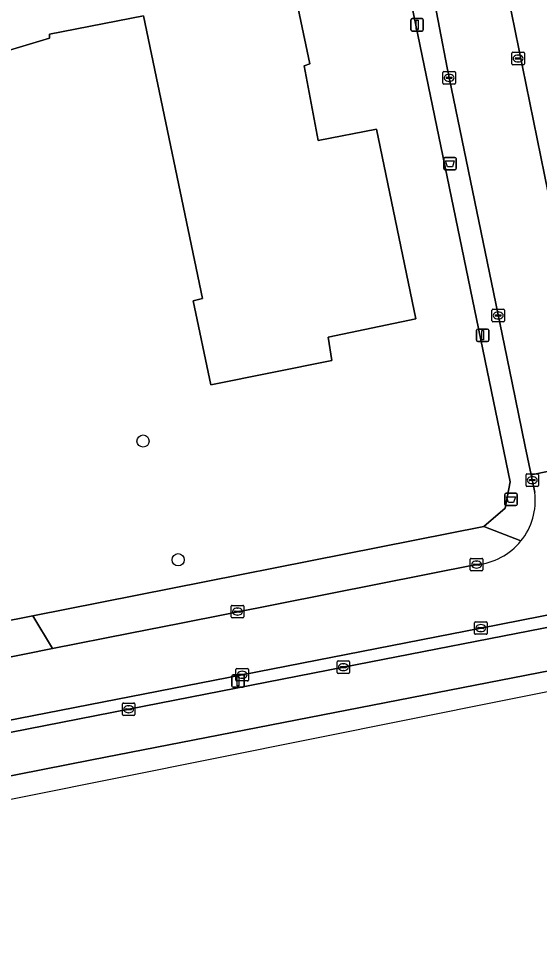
# Model space of a CAD drawing. Extents: x 160023 to 161302, y 384750 to 385707.
# Drawn here: x 160687.7 to 160729.6, y 384806.1 to 384880 of the extents above; entities that cross this region are included whole.
import ezdxf

# ---------------------------------------------------------------- set-up
doc = ezdxf.new("R2010")
doc.units = 0
for name, color, linetype in [('IMGEO_Afvalbak', 7, 'Continuous'), ('IMGEO_Boom', 7, 'Continuous'), ('IMGEO_Erf', 7, 'Continuous'), ('IMGEO_Kolk', 7, 'Continuous'), ('IMGEO_Lichtmast', 7, 'Continuous'), ('IMGEO_Pand', 7, 'Continuous'), ('IMGEO_Rijbaan_lokaal_open', 7, 'Continuous'), ('IMGEO_Rijbaan_regionaal_gesloten', 7, 'Continuous'), ('IMGEO_Verkeerseiland_open', 7, 'Continuous'), ('IMGEO_Voetpad_open', 7, 'Continuous')]:
    doc.layers.add(name, color=color, linetype=linetype)

msp = doc.modelspace()

# ---------------------------------------------------------------- linework, layer by layer
at = {"layer": 'IMGEO_Afvalbak'}
for p, q in [((160721.973, 384868.879), (160722.763, 384868.879)), ((160722.763, 384868.879), (160721.973, 384868.879)), ((160721.873, 384867.979), (160721.873, 384868.779)), ((160721.873, 384868.779), (160721.873, 384867.979)), ((160722.863, 384868.779), (160722.863, 384867.979)), ((160722.863, 384867.979), (160722.863, 384868.779)), ((160722.763, 384867.879), (160721.973, 384867.879)), ((160721.973, 384867.879), (160722.763, 384867.879)), ((160726.779, 384841.031), (160726.779, 384841.831)), ((160726.779, 384841.831), (160726.779, 384841.031)), ((160726.879, 384841.931), (160727.669, 384841.931)), ((160727.669, 384841.931), (160726.879, 384841.931)), ((160727.769, 384841.831), (160727.769, 384841.031)), ((160727.769, 384841.031), (160727.769, 384841.831)), ((160727.669, 384840.931), (160726.879, 384840.931)), ((160726.879, 384840.931), (160727.669, 384840.931))]:
    msp.add_line(p, q, dxfattribs=at)
for points in [[(160722.016, 384868.593), (160722.72, 384868.593), (160722.571, 384868.123), (160722.165, 384868.123), (160722.016, 384868.593)], [(160726.922, 384841.645), (160727.626, 384841.645), (160727.477, 384841.175), (160727.071, 384841.175), (160726.922, 384841.645)]]:
    msp.add_lwpolyline(points, dxfattribs=at)
for centre, start, end in [((160721.973, 384868.779), 90, 180), ((160721.973, 384868.779), 90, 180), ((160722.763, 384868.779), 0, 90), ((160722.763, 384868.779), 360, 90), ((160721.973, 384867.979), 180, 270), ((160721.973, 384867.979), 180, 270), ((160722.763, 384867.979), 270, 0), ((160722.763, 384867.979), 270, 0), ((160726.879, 384841.831), 90, 180), ((160726.879, 384841.831), 90, 180), ((160727.669, 384841.831), 0, 90), ((160727.669, 384841.831), 360, 90), ((160726.879, 384841.031), 180, 270), ((160726.879, 384841.031), 180, 270), ((160727.669, 384841.031), 270, 0), ((160727.669, 384841.031), 270, 0)]:
    msp.add_arc(centre, 0.1, start, end, dxfattribs=at)
at = {"layer": 'IMGEO_Boom'}
for centre in [(160697.716, 384846.111), (160700.535, 384836.586)]:
    msp.add_circle(centre, 0.489, dxfattribs=at)
at = {"layer": 'IMGEO_Erf'}
for points in [[(160643.439, 384845.877), (160647.112, 384846.482), (160648.336, 384839.039), (160656.523, 384840.386), (160662.753, 384841.411), (160663.04, 384839.668), (160664.216, 384832.522), (160665.028, 384827.588), (160668.697, 384828.274), (160685.997, 384831.51), (160688.873, 384832.079), (160725.101, 384839.252), (160726.805, 384840.714), (160727.222, 384842.842), (160717.436, 384890.143)], [(160708.413, 384889.221), (160711.128, 384876.379), (160710.663, 384876.233), (160711.79, 384870.229), (160716.48, 384871.141), (160719.644, 384855.925), (160712.593, 384854.453), (160712.875, 384852.573), (160703.155, 384850.611), (160701.74, 384857.364), (160702.48, 384857.561), (160697.765, 384880.249), (160690.212, 384878.763), (160690.207, 384878.46), (160676.633, 384874.384)]]:
    msp.add_lwpolyline(points, dxfattribs=at)
at = {"layer": 'IMGEO_Kolk'}
for p, q in [((160727.35, 384876.39), (160727.35, 384877.242)), ((160727.425, 384877.316), (160728.277, 384877.316)), ((160727.838, 384877.096), (160727.863, 384877.096)), ((160728.351, 384877.242), (160728.351, 384876.39)), ((160728.277, 384876.316), (160727.425, 384876.316)), ((160727.609, 384876.81), (160727.609, 384876.822)), ((160728.047, 384876.773), (160727.649, 384876.773)), ((160727.652, 384876.859), (160728.05, 384876.859)), ((160727.861, 384876.536), (160727.836, 384876.536)), ((160728.093, 384876.822), (160728.093, 384876.81)), ((160721.808, 384874.835), (160721.808, 384875.687)), ((160721.883, 384875.761), (160722.735, 384875.761)), ((160722.296, 384875.541), (160722.321, 384875.541)), ((160722.809, 384875.687), (160722.809, 384874.835)), ((160722.735, 384874.761), (160721.883, 384874.761)), ((160722.067, 384875.255), (160722.067, 384875.267)), ((160722.505, 384875.218), (160722.107, 384875.218)), ((160722.11, 384875.304), (160722.508, 384875.304)), ((160722.319, 384874.981), (160722.294, 384874.981)), ((160722.551, 384875.267), (160722.551, 384875.255)), ((160725.75, 384855.764), (160725.75, 384856.616)), ((160725.825, 384856.69), (160726.677, 384856.69)), ((160726.238, 384856.47), (160726.263, 384856.47)), ((160726.751, 384856.616), (160726.751, 384855.764)), ((160726.677, 384855.69), (160725.825, 384855.69)), ((160726.009, 384856.184), (160726.009, 384856.196)), ((160726.447, 384856.147), (160726.049, 384856.147)), ((160726.052, 384856.233), (160726.45, 384856.233)), ((160726.261, 384855.91), (160726.236, 384855.91)), ((160726.493, 384856.196), (160726.493, 384856.184)), ((160728.482, 384842.549), (160728.482, 384843.401)), ((160728.557, 384843.475), (160729.409, 384843.475)), ((160728.741, 384842.969), (160728.741, 384842.981)), ((160728.784, 384843.018), (160729.182, 384843.018)), ((160728.97, 384843.255), (160728.995, 384843.255)), ((160729.225, 384842.981), (160729.225, 384842.969)), ((160729.483, 384843.401), (160729.483, 384842.549)), ((160729.409, 384842.475), (160728.557, 384842.475)), ((160729.179, 384842.932), (160728.781, 384842.932)), ((160728.993, 384842.695), (160728.968, 384842.695)), ((160724.007, 384835.768), (160724.007, 384836.62)), ((160724.082, 384836.694), (160724.934, 384836.694)), ((160724.495, 384836.474), (160724.52, 384836.474)), ((160725.008, 384836.62), (160725.008, 384835.768)), ((160724.934, 384835.694), (160724.082, 384835.694)), ((160724.266, 384836.188), (160724.266, 384836.2)), ((160724.704, 384836.151), (160724.306, 384836.151)), ((160724.309, 384836.237), (160724.707, 384836.237)), ((160724.518, 384835.914), (160724.493, 384835.914)), ((160724.75, 384836.2), (160724.75, 384836.188)), ((160704.803, 384831.995), (160704.803, 384832.847)), ((160704.878, 384832.921), (160705.73, 384832.921)), ((160705.291, 384832.701), (160705.316, 384832.701)), ((160705.804, 384832.847), (160705.804, 384831.995)), ((160705.73, 384831.921), (160704.878, 384831.921)), ((160705.062, 384832.415), (160705.062, 384832.427)), ((160705.5, 384832.378), (160705.102, 384832.378)), ((160705.105, 384832.464), (160705.503, 384832.464)), ((160705.314, 384832.141), (160705.289, 384832.141)), ((160705.546, 384832.427), (160705.546, 384832.415)), ((160724.352, 384830.676), (160724.352, 384831.528)), ((160724.427, 384831.602), (160725.279, 384831.602)), ((160724.611, 384831.096), (160724.611, 384831.108)), ((160724.654, 384831.145), (160725.052, 384831.145)), ((160724.84, 384831.382), (160724.865, 384831.382)), ((160725.095, 384831.108), (160725.095, 384831.096)), ((160725.353, 384831.528), (160725.353, 384830.676)), ((160725.279, 384830.602), (160724.427, 384830.602)), ((160725.049, 384831.059), (160724.651, 384831.059)), ((160724.863, 384830.822), (160724.838, 384830.822)), ((160713.307, 384827.536), (160713.307, 384828.388)), ((160713.382, 384828.462), (160714.234, 384828.462)), ((160713.795, 384828.242), (160713.82, 384828.242)), ((160714.308, 384828.388), (160714.308, 384827.536)), ((160705.178, 384826.926), (160705.178, 384827.778)), ((160705.253, 384827.852), (160706.105, 384827.852)), ((160705.666, 384827.632), (160705.691, 384827.632)), ((160706.179, 384827.778), (160706.179, 384826.926)), ((160714.234, 384827.462), (160713.382, 384827.462)), ((160713.566, 384827.956), (160713.566, 384827.968)), ((160714.004, 384827.919), (160713.606, 384827.919)), ((160713.609, 384828.005), (160714.007, 384828.005)), ((160713.818, 384827.682), (160713.793, 384827.682)), ((160714.05, 384827.968), (160714.05, 384827.956)), ((160706.105, 384826.852), (160705.253, 384826.852)), ((160705.437, 384827.346), (160705.437, 384827.358)), ((160705.875, 384827.309), (160705.477, 384827.309)), ((160705.48, 384827.395), (160705.878, 384827.395)), ((160705.689, 384827.072), (160705.664, 384827.072)), ((160705.921, 384827.358), (160705.921, 384827.346)), ((160696.061, 384824.16), (160696.061, 384825.012)), ((160696.136, 384825.086), (160696.988, 384825.086)), ((160696.32, 384824.58), (160696.32, 384824.592)), ((160696.758, 384824.543), (160696.36, 384824.543)), ((160696.363, 384824.629), (160696.761, 384824.629)), ((160696.549, 384824.866), (160696.574, 384824.866)), ((160696.804, 384824.592), (160696.804, 384824.58)), ((160697.062, 384825.012), (160697.062, 384824.16)), ((160696.988, 384824.086), (160696.136, 384824.086)), ((160696.572, 384824.306), (160696.547, 384824.306))]:
    msp.add_line(p, q, dxfattribs=at)
for points in [[(160727.35, 384876.39), (160727.35, 384877.242)], [(160727.425, 384877.316), (160728.277, 384877.316)], [(160728.351, 384877.242), (160728.351, 384876.39)], [(160728.277, 384876.316), (160727.425, 384876.316)], [(160721.808, 384874.835), (160721.808, 384875.687)], [(160721.883, 384875.761), (160722.735, 384875.761)], [(160722.809, 384875.687), (160722.809, 384874.835)], [(160722.735, 384874.761), (160721.883, 384874.761)], [(160725.75, 384855.764), (160725.75, 384856.616)], [(160725.825, 384856.69), (160726.677, 384856.69)], [(160726.751, 384856.616), (160726.751, 384855.764)], [(160726.677, 384855.69), (160725.825, 384855.69)], [(160728.482, 384842.549), (160728.482, 384843.401)], [(160728.557, 384843.475), (160729.409, 384843.475)], [(160729.483, 384843.401), (160729.483, 384842.549)], [(160729.409, 384842.475), (160728.557, 384842.475)], [(160724.007, 384835.768), (160724.007, 384836.62)], [(160724.082, 384836.694), (160724.934, 384836.694)], [(160725.008, 384836.62), (160725.008, 384835.768)], [(160724.934, 384835.694), (160724.082, 384835.694)], [(160704.803, 384831.995), (160704.803, 384832.847)], [(160704.878, 384832.921), (160705.73, 384832.921)], [(160705.804, 384832.847), (160705.804, 384831.995)], [(160705.73, 384831.921), (160704.878, 384831.921)], [(160724.352, 384830.676), (160724.352, 384831.528)], [(160724.427, 384831.602), (160725.279, 384831.602)], [(160725.353, 384831.528), (160725.353, 384830.676)], [(160725.279, 384830.602), (160724.427, 384830.602)], [(160713.307, 384827.536), (160713.307, 384828.388)], [(160713.382, 384828.462), (160714.234, 384828.462)], [(160714.308, 384828.388), (160714.308, 384827.536)], [(160705.178, 384826.926), (160705.178, 384827.778)], [(160705.253, 384827.852), (160706.105, 384827.852)], [(160706.179, 384827.778), (160706.179, 384826.926)], [(160714.234, 384827.462), (160713.382, 384827.462)], [(160706.105, 384826.852), (160705.253, 384826.852)], [(160696.061, 384824.16), (160696.061, 384825.012)], [(160696.136, 384825.086), (160696.988, 384825.086)], [(160697.062, 384825.012), (160697.062, 384824.16)], [(160696.988, 384824.086), (160696.136, 384824.086)]]:
    msp.add_lwpolyline(points, dxfattribs=at)
for centre, radius, start, end in [((160727.427, 384877.24), 0.0765, 91.55205, 178.44795), ((160727.427, 384877.24), 0.0765, 91.55205, 178.44795), ((160728.275, 384877.24), 0.0765, 1.55205, 88.44795), ((160728.275, 384877.24), 0.0765, 1.55205, 88.44795), ((160727.427, 384876.392), 0.0765, 181.55205, 268.44795), ((160727.427, 384876.392), 0.0765, 181.55205, 268.44795), ((160727.649, 384876.819), 0.0403, 85.87752, 175.75265), ((160727.646, 384876.809), 0.0366, 178.93798, 274.71019), ((160728.05, 384876.816), 0.043, 264.86636, 352.45326), ((160728.054, 384876.821), 0.0386, 1.73085, 96.63898), ((160728.275, 384876.392), 0.0765, 271.55205, 358.44795), ((160728.275, 384876.392), 0.0765, 271.55205, 358.44795), ((160721.885, 384875.685), 0.0765, 91.55205, 178.44795), ((160721.885, 384875.685), 0.0765, 91.55205, 178.44795), ((160722.733, 384875.685), 0.0765, 1.55205, 88.44795), ((160722.733, 384875.685), 0.0765, 1.55205, 88.44795), ((160721.885, 384874.837), 0.0765, 181.55205, 268.44795), ((160721.885, 384874.837), 0.0765, 181.55205, 268.44795), ((160722.107, 384875.264), 0.0403, 85.87752, 175.75265), ((160722.104, 384875.254), 0.0366, 178.93798, 274.71019), ((160722.508, 384875.261), 0.043, 264.86636, 352.45326), ((160722.512, 384875.266), 0.0386, 1.73085, 96.63898), ((160722.733, 384874.837), 0.0765, 271.55205, 358.44795), ((160722.733, 384874.837), 0.0765, 271.55205, 358.44795), ((160725.827, 384856.614), 0.0765, 91.55205, 178.44795), ((160725.827, 384856.614), 0.0765, 91.55205, 178.44795), ((160726.675, 384856.614), 0.0765, 1.55205, 88.44795), ((160726.675, 384856.614), 0.0765, 1.55205, 88.44795), ((160725.827, 384855.766), 0.0765, 181.55205, 268.44795), ((160725.827, 384855.766), 0.0765, 181.55205, 268.44795), ((160726.049, 384856.193), 0.0403, 85.87752, 175.75265), ((160726.046, 384856.183), 0.0366, 178.93798, 274.71019), ((160726.45, 384856.19), 0.043, 264.86636, 352.45326), ((160726.454, 384856.195), 0.0386, 1.73085, 96.63898), ((160726.675, 384855.766), 0.0765, 271.55205, 358.44795), ((160726.675, 384855.766), 0.0765, 271.55205, 358.44795), ((160728.559, 384843.399), 0.0765, 91.55205, 178.44795), ((160728.559, 384843.399), 0.0765, 91.55205, 178.44795), ((160728.781, 384842.978), 0.0403, 85.87752, 175.75265), ((160728.778, 384842.968), 0.0366, 178.93798, 274.71019), ((160729.182, 384842.975), 0.043, 264.86636, 352.45326), ((160729.186, 384842.98), 0.0386, 1.73085, 96.63898), ((160729.407, 384843.399), 0.0765, 1.55205, 88.44795), ((160729.407, 384843.399), 0.0765, 1.55205, 88.44795), ((160728.559, 384842.551), 0.0765, 181.55205, 268.44795), ((160728.559, 384842.551), 0.0765, 181.55205, 268.44795), ((160729.407, 384842.551), 0.0765, 271.55205, 358.44795), ((160729.407, 384842.551), 0.0765, 271.55205, 358.44795), ((160724.084, 384836.618), 0.0765, 91.55205, 178.44795), ((160724.084, 384836.618), 0.0765, 91.55205, 178.44795), ((160724.932, 384836.618), 0.0765, 1.55205, 88.44795), ((160724.932, 384836.618), 0.0765, 1.55205, 88.44795), ((160724.084, 384835.77), 0.0765, 181.55205, 268.44795), ((160724.084, 384835.77), 0.0765, 181.55205, 268.44795), ((160724.306, 384836.197), 0.0403, 85.87752, 175.75265), ((160724.303, 384836.187), 0.0366, 178.93798, 274.71019), ((160724.707, 384836.194), 0.043, 264.86636, 352.45326), ((160724.711, 384836.199), 0.0386, 1.73085, 96.63898), ((160724.932, 384835.77), 0.0765, 271.55205, 358.44795), ((160724.932, 384835.77), 0.0765, 271.55205, 358.44795), ((160704.88, 384832.845), 0.0765, 91.55205, 178.44795), ((160704.88, 384832.845), 0.0765, 91.55205, 178.44795), ((160705.728, 384832.845), 0.0765, 1.55205, 88.44795), ((160705.728, 384832.845), 0.0765, 1.55205, 88.44795), ((160704.88, 384831.997), 0.0765, 181.55205, 268.44795), ((160704.88, 384831.997), 0.0765, 181.55205, 268.44795), ((160705.102, 384832.424), 0.0403, 85.87752, 175.75265), ((160705.099, 384832.414), 0.0366, 178.93798, 274.71019), ((160705.503, 384832.421), 0.043, 264.86636, 352.45326), ((160705.507, 384832.426), 0.0386, 1.73085, 96.63898), ((160705.728, 384831.997), 0.0765, 271.55205, 358.44795), ((160705.728, 384831.997), 0.0765, 271.55205, 358.44795), ((160724.429, 384831.526), 0.0765, 91.55205, 178.44795), ((160724.429, 384831.526), 0.0765, 91.55205, 178.44795), ((160724.651, 384831.105), 0.0403, 85.87752, 175.75265), ((160725.056, 384831.107), 0.0386, 1.73085, 96.63898), ((160725.277, 384831.526), 0.0765, 1.55205, 88.44795), ((160725.277, 384831.526), 0.0765, 1.55205, 88.44795), ((160724.429, 384830.678), 0.0765, 181.55205, 268.44795), ((160724.429, 384830.678), 0.0765, 181.55205, 268.44795), ((160724.648, 384831.095), 0.0366, 178.93798, 274.71019), ((160725.052, 384831.102), 0.043, 264.86636, 352.45326), ((160725.277, 384830.678), 0.0765, 271.55205, 358.44795), ((160725.277, 384830.678), 0.0765, 271.55205, 358.44795), ((160713.384, 384828.386), 0.0765, 91.55205, 178.44795), ((160713.384, 384828.386), 0.0765, 91.55205, 178.44795), ((160714.232, 384828.386), 0.0765, 1.55205, 88.44795), ((160714.232, 384828.386), 0.0765, 1.55205, 88.44795), ((160705.255, 384827.776), 0.0765, 91.55205, 178.44795), ((160705.255, 384827.776), 0.0765, 91.55205, 178.44795), ((160706.103, 384827.776), 0.0765, 1.55205, 88.44795), ((160706.103, 384827.776), 0.0765, 1.55205, 88.44795), ((160713.384, 384827.538), 0.0765, 181.55205, 268.44795), ((160713.384, 384827.538), 0.0765, 181.55205, 268.44795), ((160713.606, 384827.965), 0.0403, 85.87752, 175.75265), ((160713.603, 384827.955), 0.0366, 178.93798, 274.71019), ((160714.007, 384827.962), 0.043, 264.86636, 352.45326), ((160714.011, 384827.967), 0.0386, 1.73085, 96.63898), ((160714.232, 384827.538), 0.0765, 271.55205, 358.44795), ((160714.232, 384827.538), 0.0765, 271.55205, 358.44795), ((160705.255, 384826.928), 0.0765, 181.55205, 268.44795), ((160705.255, 384826.928), 0.0765, 181.55205, 268.44795), ((160705.477, 384827.355), 0.0403, 85.87752, 175.75265), ((160705.474, 384827.345), 0.0366, 178.93798, 274.71019), ((160705.878, 384827.352), 0.043, 264.86636, 352.45326), ((160705.882, 384827.357), 0.0386, 1.73085, 96.63898), ((160706.103, 384826.928), 0.0765, 271.55205, 358.44795), ((160706.103, 384826.928), 0.0765, 271.55205, 358.44795), ((160696.138, 384825.01), 0.0765, 91.55205, 178.44795), ((160696.138, 384825.01), 0.0765, 91.55205, 178.44795), ((160696.36, 384824.589), 0.0403, 85.87752, 175.75265), ((160696.357, 384824.579), 0.0366, 178.93798, 274.71019), ((160696.761, 384824.586), 0.043, 264.86636, 352.45326), ((160696.765, 384824.591), 0.0386, 1.73085, 96.63898), ((160696.986, 384825.01), 0.0765, 1.55205, 88.44795), ((160696.986, 384825.01), 0.0765, 1.55205, 88.44795), ((160696.138, 384824.162), 0.0765, 181.55205, 268.44795), ((160696.138, 384824.162), 0.0765, 181.55205, 268.44795), ((160696.986, 384824.162), 0.0765, 271.55205, 358.44795), ((160696.986, 384824.162), 0.0765, 271.55205, 358.44795)]:
    msp.add_arc(centre, radius, start, end, dxfattribs=at)
for centre, major_axis, ratio, start_param, end_param in [((160727.837, 384876.816), (-0.387, 0.002), 0.722429, 4.712389, 7.853982), ((160727.862, 384876.816), (-0.39, 0.002), 0.717154, 1.570796, 4.712389), ((160722.295, 384875.261), (-0.387, 0.002), 0.722429, 4.712389, 7.853982), ((160722.32, 384875.261), (-0.39, 0.002), 0.717154, 1.570796, 4.712389), ((160726.237, 384856.19), (-0.387, 0.002), 0.722429, 4.712389, 7.853982), ((160726.262, 384856.19), (-0.39, 0.002), 0.717154, 1.570796, 4.712389), ((160728.969, 384842.975), (-0.387, 0.002), 0.722429, 4.712389, 7.853982), ((160728.994, 384842.975), (-0.39, 0.002), 0.717154, 1.570796, 4.712389), ((160724.494, 384836.194), (-0.387, 0.002), 0.722429, 4.712389, 7.853982), ((160724.519, 384836.194), (-0.39, 0.002), 0.717154, 1.570796, 4.712389), ((160705.29, 384832.421), (-0.387, 0.002), 0.722429, 4.712389, 7.853982), ((160705.315, 384832.421), (-0.39, 0.002), 0.717154, 1.570796, 4.712389), ((160724.839, 384831.102), (-0.387, 0.002), 0.722429, 4.712389, 7.853982), ((160724.864, 384831.102), (-0.39, 0.002), 0.717154, 1.570796, 4.712389), ((160713.794, 384827.962), (-0.387, 0.002), 0.722429, 4.712389, 7.853982), ((160713.819, 384827.962), (-0.39, 0.002), 0.717154, 1.570796, 4.712389), ((160705.665, 384827.352), (-0.387, 0.002), 0.722429, 4.712389, 7.853982), ((160705.69, 384827.352), (-0.39, 0.002), 0.717154, 1.570796, 4.712389), ((160696.548, 384824.586), (-0.387, 0.002), 0.722429, 4.712389, 7.853982), ((160696.573, 384824.586), (-0.39, 0.002), 0.717154, 1.570796, 4.712389)]:
    msp.add_ellipse(centre, major_axis=major_axis, ratio=ratio, start_param=start_param, end_param=end_param, dxfattribs=at)
at = {"layer": 'IMGEO_Lichtmast'}
for p, q in [((160719.242, 384879.117), (160719.242, 384879.917)), ((160719.242, 384879.917), (160719.242, 384879.117)), ((160719.342, 384880.017), (160720.132, 384880.017)), ((160720.132, 384880.017), (160719.342, 384880.017)), ((160720.232, 384879.917), (160720.232, 384879.117)), ((160720.232, 384879.117), (160720.232, 384879.917)), ((160720.132, 384879.017), (160719.342, 384879.017)), ((160719.342, 384879.017), (160720.132, 384879.017)), ((160724.501, 384854.198), (160724.501, 384854.998)), ((160724.501, 384854.998), (160724.501, 384854.198)), ((160724.601, 384855.098), (160725.391, 384855.098)), ((160725.391, 384855.098), (160724.601, 384855.098)), ((160725.491, 384854.998), (160725.491, 384854.198)), ((160725.491, 384854.198), (160725.491, 384854.998)), ((160725.391, 384854.098), (160724.601, 384854.098)), ((160724.601, 384854.098), (160725.391, 384854.098)), ((160704.85, 384826.449), (160704.85, 384827.249)), ((160704.85, 384827.249), (160704.85, 384826.449)), ((160704.95, 384827.349), (160705.74, 384827.349)), ((160705.74, 384827.349), (160704.95, 384827.349)), ((160705.84, 384827.249), (160705.84, 384826.449)), ((160705.84, 384826.449), (160705.84, 384827.249)), ((160705.74, 384826.349), (160704.95, 384826.349)), ((160704.95, 384826.349), (160705.74, 384826.349))]:
    msp.add_line(p, q, dxfattribs=at)
for points in [[(160719.662, 384879.892), (160719.812, 384879.892), (160719.812, 384879.142), (160719.662, 384879.142), (160719.662, 384879.892)], [(160724.921, 384854.973), (160725.071, 384854.973), (160725.071, 384854.223), (160724.921, 384854.223), (160724.921, 384854.973)], [(160705.27, 384827.224), (160705.42, 384827.224), (160705.42, 384826.474), (160705.27, 384826.474), (160705.27, 384827.224)]]:
    msp.add_lwpolyline(points, dxfattribs=at)
for centre, start, end in [((160719.342, 384879.917), 90, 180), ((160719.342, 384879.917), 90, 180), ((160720.132, 384879.917), 0, 90), ((160720.132, 384879.917), 360, 90), ((160719.342, 384879.117), 180, 270), ((160719.342, 384879.117), 180, 270), ((160720.132, 384879.117), 270, 0), ((160720.132, 384879.117), 270, 0), ((160724.601, 384854.998), 90, 180), ((160724.601, 384854.998), 90, 180), ((160725.391, 384854.998), 0, 90), ((160725.391, 384854.998), 360, 90), ((160724.601, 384854.198), 180, 270), ((160724.601, 384854.198), 180, 270), ((160725.391, 384854.198), 270, 0), ((160725.391, 384854.198), 270, 0), ((160704.95, 384827.249), 90, 180), ((160704.95, 384827.249), 90, 180), ((160705.74, 384827.249), 0, 90), ((160705.74, 384827.249), 360, 90), ((160704.95, 384826.449), 180, 270), ((160704.95, 384826.449), 180, 270), ((160705.74, 384826.449), 270, 0), ((160705.74, 384826.449), 270, 0)]:
    msp.add_arc(centre, 0.1, start, end, dxfattribs=at)
at = {"layer": 'IMGEO_Pand'}
msp.add_lwpolyline([(160676.633, 384874.384), (160690.207, 384878.46), (160690.212, 384878.763), (160697.765, 384880.249), (160702.48, 384857.561), (160701.74, 384857.364), (160703.155, 384850.611), (160712.875, 384852.573), (160712.593, 384854.453), (160719.644, 384855.925), (160716.48, 384871.141), (160711.79, 384870.229), (160710.663, 384876.233), (160711.128, 384876.379), (160708.413, 384889.221)], dxfattribs=at)
at = {"layer": 'IMGEO_Rijbaan_lokaal_open'}
for points in [[(160719.061, 384892.15), (160722.144, 384876.063), (160726.564, 384854.683), (160727.369, 384850.788), (160728.424, 384845.683), (160728.898, 384843.388), (160734.556, 384844.558), (160733.343, 384850.842), (160733.09, 384852.151), (160730.257, 384866.021), (160727.032, 384881.965), (160726.791, 384883.157), (160724.527, 384894.256)], [(160734.936, 384843.088), (160734.743, 384843.762), (160734.556, 384844.558), (160728.898, 384843.388), (160729.19, 384841.978)], [(160664.308, 384819.309), (160685.493, 384823.418), (160705.679, 384827.354), (160724.853, 384831.104), (160742.683, 384834.606), (160759.916, 384837.951)], [(160724.505, 384836.192), (160700.658, 384831.477), (160696.675, 384830.689), (160690.44, 384829.456), (160685.773, 384828.533), (160684.105, 384828.203), (160669.223, 384825.316), (160664.586, 384824.417), (160663.928, 384824.289)]]:
    msp.add_lwpolyline(points, dxfattribs=at)
for centre, radius, start, end in [((160724.058, 384841.345), 5.171, 320.99107, 7.03252), ((160724.055, 384841.348), 5.175, 274.99268, 320.98895)]:
    msp.add_arc(centre, radius, start, end, dxfattribs=at)
at = {"layer": 'IMGEO_Rijbaan_regionaal_gesloten'}
for points in [[(160828.634, 384848.573), (160827.375, 384851.959), (160825.414, 384851.457), (160824.874, 384851.326), (160793.873, 384843.828), (160790.644, 384843.08), (160782.495, 384841.341), (160773.396, 384839.558), (160755.107, 384835.98), (160731.953, 384831.498), (160713.807, 384827.961), (160696.563, 384824.584), (160676.338, 384820.634), (160659.27, 384817.339), (160632.807, 384813.17)], [(160614.171, 384806.098), (160672.527, 384814.457), (160734.589, 384826.879), (160790.719, 384838.114), (160806.499, 384841.714), (160829.254, 384846.905), (160828.634, 384848.573), (160819.562, 384846.531), (160798.963, 384841.743), (160787.933, 384839.065), (160760.269, 384833.495), (160693.597, 384820.533), (160666.023, 384815.096), (160643.234, 384811.039)], [(160643.234, 384811.039), (160666.023, 384815.096), (160693.597, 384820.533), (160760.269, 384833.495), (160787.933, 384839.065), (160798.963, 384841.743), (160819.562, 384846.531), (160828.634, 384848.573)]]:
    msp.add_lwpolyline(points, dxfattribs=at)
at = {"layer": 'IMGEO_Verkeerseiland_open'}
for points in [[(160632.807, 384813.17), (160659.27, 384817.339), (160676.338, 384820.634), (160696.563, 384824.584), (160713.807, 384827.961), (160731.953, 384831.498), (160755.107, 384835.98), (160773.396, 384839.558), (160782.495, 384841.341), (160790.644, 384843.08), (160793.873, 384843.828)], [(160776.155, 384841.085), (160759.916, 384837.951), (160742.683, 384834.606), (160724.853, 384831.104), (160705.679, 384827.354), (160685.493, 384823.418), (160664.308, 384819.309)]]:
    msp.add_lwpolyline(points, dxfattribs=at)
at = {"layer": 'IMGEO_Voetpad_open'}
for points in [[(160724.018, 384897.202), (160724.134, 384896.18), (160724.527, 384894.256), (160726.791, 384883.157), (160727.032, 384881.965), (160730.257, 384866.021), (160733.09, 384852.151), (160733.343, 384850.842), (160734.556, 384844.558), (160734.743, 384843.762), (160734.936, 384843.088)], [(160722.144, 384876.063), (160719.061, 384892.15)], [(160717.436, 384890.143), (160727.222, 384842.842), (160726.805, 384840.714), (160725.101, 384839.252), (160728.076, 384838.09)], [(160729.19, 384841.978), (160728.898, 384843.388), (160728.424, 384845.683), (160727.369, 384850.788), (160726.564, 384854.683), (160722.144, 384876.063)], [(160728.076, 384838.09), (160725.101, 384839.252), (160688.873, 384832.079), (160690.44, 384829.456), (160696.675, 384830.689), (160700.658, 384831.477), (160724.505, 384836.192)]]:
    msp.add_lwpolyline(points, dxfattribs=at)
msp.add_lwpolyline([(160685.997, 384831.51), (160685.773, 384828.533), (160690.44, 384829.456), (160688.873, 384832.079)], close=True, dxfattribs=at)
for centre, radius, start, end in [((160724.058, 384841.345), 5.171, 320.99107, 7.03252), ((160724.055, 384841.348), 5.175, 274.99268, 320.98895)]:
    msp.add_arc(centre, radius, start, end, dxfattribs=at)

doc.saveas('drawing.dxf')
